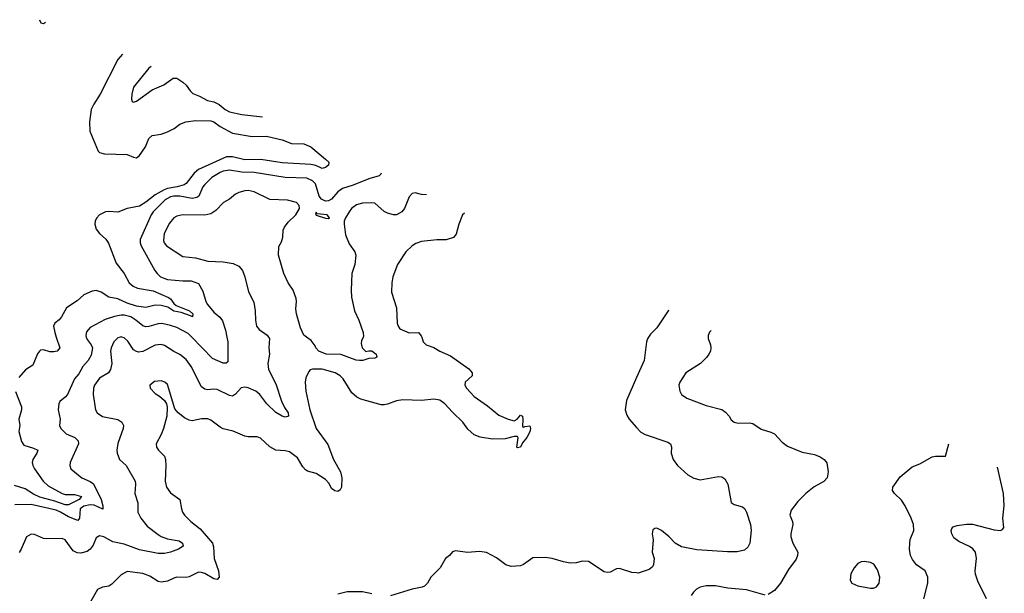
# Model space of a CAD drawing. Header units: inches. Extents: x 2001573 to 2220545, y 644482 to 846830.
# Tile 731 of 755: x 2146015 to 2152375, y 818345 to 822050. Entities that reach past the tile are written whole.
import ezdxf

# ---------------------------------------------------------------- set-up
doc = ezdxf.new("R2010")
doc.units = ezdxf.units.IN
doc.header["$MEASUREMENT"] = 0
for name, color, linetype in [('C1841', 7, 'Continuous'), ('C1842', 7, 'Continuous'), ('C1851', 7, 'Continuous'), ('C1852', 7, 'Continuous')]:
    doc.layers.add(name, color=color, linetype=linetype)

msp = doc.modelspace()

# ---------------------------------------------------------------- linework, layer by layer
at = {"layer": 'C1841', "color": 5}
for points, elevation in [([(2146444.9, 820000), (2146450, 819984.6), (2146476.2, 819950), (2146484.7, 819930), (2146475.9, 819884.1), (2146457.6, 819850), (2146423.2, 819810), (2146396.2, 819763.8), (2146370.2, 819730), (2146325, 819630), (2146310, 819612.3), (2146275.1, 819584.9), (2146268.4, 819570), (2146264.7, 819530), (2146275.6, 819470), (2146272.4, 819430), (2146282, 819410), (2146315.1, 819375.1), (2146371.5, 819351.5), (2146393.8, 819330), (2146394.4, 819310), (2146340.7, 819190), (2146338.3, 819170), (2146344.9, 819150), (2146416.4, 819090), (2146470, 819066.4), (2146491.8, 819051.8), (2146541.9, 818950), (2146553, 818910), (2146551.8, 818888.2), (2146495.5, 818915.5), (2146470, 818916.1), (2146430, 818907.4), (2146405.1, 818890), (2146401.9, 818830), (2146390, 818815.7), (2146330, 818838.2), (2146279.4, 818870), (2146250, 818881.2), (2146090, 818919.4), (2145983.2, 818916.8)], 340), ([(2146251.7, 820000), (2146275.3, 819930), (2146256.3, 819910), (2146235.1, 819904.9), (2146210, 819905.1), (2146170, 819917.7), (2146150, 819915.1), (2146144.2, 819910), (2146130, 819891.6), (2146100.4, 819819.6), (2146051.9, 819788.1), (2146010, 819739.7)], 320), ([(2146665.2, 820000), (2146650, 819994.8), (2146623, 819970), (2146605.3, 819930), (2146602.2, 819910), (2146609.5, 819830), (2146600.9, 819790), (2146588, 819770), (2146530, 819734.2), (2146498.4, 819690), (2146492.2, 819670), (2146490.1, 819630), (2146505.3, 819530), (2146516.5, 819510), (2146550, 819488), (2146650, 819468.2), (2146675.5, 819450), (2146686, 819430), (2146683.7, 819410), (2146648.2, 819311.8), (2146642.8, 819270), (2146645, 819250), (2146660.3, 819210), (2146703.6, 819170), (2146760.9, 819070), (2146764, 819050), (2146759, 818990), (2146778.3, 818930), (2146778, 818870), (2146797.8, 818830), (2146839.5, 818779.5), (2146910, 818725), (2146930, 818712.3), (2146970, 818697.1), (2147045.1, 818685.1), (2147067, 818670), (2147070.5, 818650), (2147040.9, 818630), (2146990, 818610.4), (2146950, 818603.2), (2146910, 818602.4), (2146790, 818626.9), (2146690, 818662.6), (2146616.9, 818676.9), (2146559.3, 818710), (2146530, 818715.6), (2146510, 818703.7), (2146490, 818657), (2146470.2, 818629.8), (2146450, 818615.1), (2146410, 818604.2), (2146387.1, 818607.1), (2146360, 818620), (2146310, 818689.6), (2146290, 818699.1), (2146190, 818696.3), (2146170, 818699.7), (2146110, 818724.4), (2146090, 818726.6), (2146059.3, 818710), (2146024.4, 818630), (2146011.4, 818608.6)], 360), ([(2148612, 820000), (2148621.6, 819970), (2148640.3, 819950), (2148690, 819932.4), (2148730, 819908.4), (2148798.7, 819878.7), (2148915.9, 819795.9), (2148938.5, 819770), (2148936.8, 819750), (2148892.1, 819710), (2148890.1, 819690), (2148902.2, 819670), (2148950, 819616.8), (2149037, 819557), (2149110, 819496.4), (2149169.7, 819470.3), (2149210, 819459.5), (2149229.3, 819470), (2149250, 819494.8), (2149262, 819490), (2149266, 819470), (2149263.5, 819423.5), (2149270, 819418), (2149277.2, 819422.8), (2149310, 819426), (2149315.3, 819410), (2149310, 819387.6), (2149290, 819351.6), (2149262.3, 819317.7), (2149250, 819288.5), (2149230, 819285.6), (2149227.2, 819290), (2149235.6, 819350), (2149230, 819358), (2149210, 819358), (2149150, 819342), (2149070, 819341.1), (2148990, 819352.8), (2148950, 819369.8), (2148910, 819406.4), (2148876.8, 819450), (2148810, 819514.6), (2148762, 819570), (2148730, 819593.3), (2148690, 819599.7), (2148610, 819590.9), (2148490, 819595.5), (2148450, 819588.6), (2148390, 819566), (2148370, 819561.6), (2148350, 819563.6), (2148219.6, 819599.6), (2148191.8, 819611.8), (2148160, 819640), (2148104.4, 819730), (2148084.7, 819750), (2148053.6, 819770), (2147970, 819792.6), (2147907, 819793), (2147892.2, 819787.8), (2147882.5, 819777.5), (2147863.4, 819736.6), (2147859.6, 819710), (2147863.6, 819650), (2147889.3, 819530), (2147930, 819410.4), (2148005.4, 819305.4), (2148042.7, 819210), (2148087.7, 819130), (2148095.6, 819090), (2148092.8, 819030), (2148085.7, 819014.3), (2148070, 819002.4), (2148050, 819006), (2148030, 819022.9), (2148014.6, 819054.5), (2147990, 819079.8), (2147930, 819119.2), (2147873.6, 819133.6), (2147861.7, 819141.7), (2147843.1, 819163.1), (2147810, 819219.7), (2147758.6, 819258.6), (2147730, 819265.7), (2147669.7, 819269.7), (2147630, 819291.6), (2147570, 819347.6), (2147550, 819355.6), (2147490, 819355.6), (2147470, 819360.5), (2147393.2, 819393.2), (2147330, 819408.5), (2147310, 819417.3), (2147250, 819463.5), (2147230, 819471.5), (2147190, 819472.3), (2147130, 819459.3), (2147110, 819462.7), (2147078.8, 819478.8), (2147038.7, 819510), (2147017.7, 819537.7), (2146970, 819693.2), (2146953.2, 819710), (2146930, 819717), (2146886, 819714), (2146856, 819690), (2146857.3, 819670), (2146890, 819635.5), (2146918.6, 819618.6), (2146950.5, 819590.5), (2146964, 819570), (2146968.2, 819548.2), (2146964.6, 819490), (2146943.2, 819410), (2146928.1, 819370), (2146897, 819310), (2146899.5, 819290), (2146912.4, 819270), (2146950, 819230.4), (2146957.6, 819210), (2146960.2, 819170), (2146954.2, 819070), (2146963.2, 819030), (2146990, 818993.4), (2147050.5, 818950), (2147060.4, 818890), (2147066.4, 818870), (2147079.5, 818850), (2147120.3, 818810), (2147181, 818761), (2147259.7, 818670), (2147266.3, 818646.3), (2147271.4, 818570), (2147298.7, 818490), (2147302.7, 818450), (2147290, 818434), (2147270, 818438.4), (2147210, 818472.5), (2147190, 818480.3), (2147170, 818481.7), (2147109.2, 818450.8), (2147090, 818446.6), (2147030, 818448.8), (2147010, 818443.5), (2146970, 818422.8), (2146930, 818416.1), (2146910, 818420.9), (2146855.1, 818455.1), (2146810, 818474), (2146710, 818486), (2146670, 818465.4), (2146610, 818404.8), (2146590, 818391.1), (2146550, 818385.1), (2146517.1, 818370), (2146462.4, 818270)], 380), ([(2147622, 820000), (2147629, 819990), (2147624.7, 819930), (2147628.3, 819890), (2147618.2, 819830), (2147623.2, 819790), (2147670, 819698.7), (2147706, 819586), (2147725.3, 819545.3), (2147748.7, 819510), (2147751.3, 819488.7), (2147730, 819482), (2147710, 819488.5), (2147670, 819512.5), (2147610.8, 819570), (2147567.3, 819630), (2147539.8, 819650), (2147490, 819672.2), (2147470, 819676.3), (2147446.6, 819673.4), (2147410, 819631), (2147390, 819619.3), (2147370, 819623.2), (2147290, 819662.4), (2147270, 819664.8), (2147230, 819659.1), (2147210, 819663.1), (2147190, 819679.7), (2147123.4, 819810), (2147090, 819854.6), (2147050, 819887.1), (2147010, 819907), (2146950, 819946.2), (2146930, 819953), (2146890, 819949), (2146810, 819906.2), (2146783.6, 819903.6), (2146770, 819906), (2146750, 819917.7), (2146714.1, 819974.1), (2146690, 819996.1), (2146675.9, 820000)], 360), ([(2147353.1, 820000), (2147358.6, 819970), (2147359.2, 819840.8), (2147348.9, 819831.1), (2147330, 819830.8), (2147261.1, 819861.1), (2147126.7, 820000)], 340), ([(2148234.2, 820000), (2148223.6, 819976.4), (2148221, 819959), (2148226.8, 819930), (2148250, 819906), (2148270, 819912), (2148290, 819911.3), (2148318, 819890), (2148322, 819870), (2148310, 819864), (2148270, 819861.2), (2148232, 819850), (2148210, 819848.4), (2148188.3, 819851.7), (2148090, 819887.1), (2147994, 819890), (2147946.6, 819910), (2147928.5, 819930), (2147924.4, 819944.4), (2147898, 819978), (2147866.9, 820000)], 360), ([(2150000, 819738.7), (2149934.6, 819590), (2149926.7, 819530), (2149936.7, 819496.7), (2149951.7, 819470), (2150000, 819416.3)], 420), ([(2145988.4, 819648.4), (2146026.7, 819550), (2146027.8, 819530), (2146010.4, 819470), (2146017.1, 819430), (2146010.4, 819390), (2146026.4, 819326.4), (2146042.2, 819302.2), (2146103.6, 819283.6), (2146131.7, 819270), (2146126, 819250), (2146100.1, 819210), (2146096.8, 819190), (2146099.8, 819170), (2146110.1, 819150), (2146166.5, 819070), (2146200, 819040), (2146290, 818989.2), (2146310, 818984.3), (2146370, 818983.1), (2146415.3, 818970), (2146398.6, 818950), (2146330, 818917.1), (2146310, 818917.4), (2146241.2, 818941.2), (2146145.8, 818965.8), (2146105.3, 818985.3), (2146050, 819020.3), (2145981.2, 819041.2)], 320), ([(2150000, 818476.6), (2149970, 818479.7), (2149890, 818506), (2149870, 818504.2), (2149830, 818481.6), (2149810, 818478.7), (2149790, 818484.2), (2149690, 818551.2), (2149650, 818552.6), (2149610, 818541.7), (2149570, 818540.4), (2149527.5, 818547.5), (2149454, 818570), (2149410, 818576.8), (2149330, 818573.5), (2149270, 818530.9), (2149250, 818523.5), (2149190, 818517.7), (2149154.5, 818530), (2149094.6, 818574.5), (2149030, 818608), (2148984.4, 818615.6), (2148907.7, 818607.7), (2148830, 818619.3), (2148810, 818612.7), (2148790.8, 818590), (2148764.9, 818570), (2148730.3, 818509.7), (2148670.6, 818450), (2148650.3, 818409.7), (2148630, 818392), (2148614.2, 818385.8), (2148550, 818371.5), (2148409.6, 818329.6)], 420), ([(2148290, 818342.4), (2148230, 818355.1), (2148130, 818353.7), (2148070, 818338.9)], 420)]:
    msp.add_lwpolyline(points, dxfattribs=dict(at, elevation=elevation))
at = {"layer": 'C1842', "color": 5}
for points, elevation in [([(2146143.8, 822050.4), (2146143.8, 822050), (2146150.9, 822030.9), (2146170, 822026.8), (2146181.3, 822034.7)], 320), ([(2146678.6, 821826.9), (2146650, 821794), (2146534.7, 821570), (2146494.3, 821505.7), (2146477.4, 821470), (2146465.4, 821390), (2146468.4, 821330), (2146521.1, 821201.1), (2146531.6, 821191.6), (2146563.9, 821183.9), (2146710, 821180.2), (2146750, 821162), (2146770, 821158.4), (2146790, 821173), (2146828.3, 821230), (2146850, 821282), (2146870, 821301.3), (2146930, 821311.1), (2146970, 821325.6), (2147012.2, 821347.8), (2147050, 821374.7), (2147089.3, 821390.7), (2147150, 821399.7), (2147250, 821397.6), (2147270, 821390.1), (2147310, 821359.9), (2147390, 821317.4), (2147515.8, 821295.8), (2147610, 821299), (2147710, 821273.5), (2147770, 821251.6), (2147850.8, 821249.2), (2147896.1, 821230), (2147990.3, 821150), (2148012.4, 821130), (2148010.8, 821110), (2147990, 821095.6), (2147970, 821089.6), (2147929, 821109), (2147895.5, 821115.5), (2147710, 821125.2), (2147573.6, 821146.4), (2147470, 821144.2), (2147390, 821165.4), (2147350, 821163.7), (2147170, 821082.4), (2147141.9, 821058.1), (2147090, 820992.2), (2147076.6, 820983.4), (2147032, 820970), (2146970, 820959.8), (2146948.9, 820951.1), (2146890, 820919.9), (2146830, 820871.2), (2146790, 820846.8), (2146708.9, 820831.1), (2146650, 820806), (2146590, 820811.6), (2146570, 820808.7), (2146530, 820789.6), (2146511.2, 820768.8), (2146502, 820750), (2146500.2, 820730), (2146510, 820697.1), (2146530, 820670.3), (2146572, 820632), (2146587.9, 820607.9), (2146637.8, 820477.8), (2146690.1, 820410.1), (2146722.6, 820350), (2146747.1, 820330), (2146776.5, 820316.5), (2146877.9, 820297.9), (2146976.3, 820256.3), (2146990, 820247.4), (2147010, 820217), (2147025.2, 820205.2), (2147111.6, 820170), (2147134, 820150), (2147130.7, 820130), (2147118.5, 820138.5), (2147058.5, 820158.5), (2147010, 820167.1), (2146972.9, 820192.9), (2146930, 820204.4), (2146890, 820206.2), (2146829.1, 820190.9), (2146770, 820199.6), (2146710, 820220.1), (2146650, 820247.9), (2146590, 820258.9), (2146541.2, 820290), (2146510, 820300.2), (2146482.3, 820297.7), (2146430, 820273.5), (2146385.5, 820234.5), (2146317.4, 820190), (2146285.7, 820130), (2146269.3, 820110.7), (2146242, 820090), (2146233.8, 820070), (2146241.6, 820030), (2146251.7, 820000)], 320), ([(2146865.4, 821748.9), (2146850, 821736.3), (2146750, 821614), (2146738.9, 821570), (2146736.8, 821536.8), (2146741.6, 821521.6), (2146750, 821517.3), (2146770, 821524.9), (2146870, 821596.5), (2146945.2, 821630), (2147007.2, 821672.8), (2147030, 821673), (2147070, 821646), (2147090, 821626.8), (2147115.5, 821590), (2147134, 821574), (2147176.5, 821556.5), (2147227.7, 821527.7), (2147270, 821518.8), (2147303.6, 821503.6), (2147343.1, 821470), (2147370, 821454.2), (2147450, 821437), (2147584.2, 821423)], 340), ([(2148349.1, 821058.4), (2148347.3, 821052.7), (2148337.5, 821042.5), (2148270, 821022.9), (2148170, 820981.1), (2148099.8, 820960.2), (2148070, 820938), (2148030.2, 820890), (2148010, 820879.9), (2147990, 820878.1), (2147964.9, 820890), (2147949.4, 820910), (2147925.4, 820990), (2147907.2, 821010), (2147870, 821027), (2147730, 821031.6), (2147530, 821062.4), (2147450, 821065.6), (2147370, 821078), (2147330, 821071.3), (2147310, 821063.1), (2147257.1, 821030), (2147210, 820986.6), (2147198.1, 820970), (2147171.5, 820910), (2147158.4, 820901.6), (2147130, 820894.9), (2147050, 820910.6), (2147010, 820911.3), (2146990, 820906.3), (2146954.3, 820885.7), (2146877.8, 820810), (2146864.2, 820790), (2146793.6, 820630), (2146793.4, 820610), (2146800.7, 820590), (2146887.8, 820430), (2146902.3, 820410), (2146925.7, 820390), (2146970, 820372.3), (2147070, 820363.2), (2147123.1, 820363.1), (2147170, 820347), (2147197.1, 820297.1), (2147218.6, 820230), (2147229.3, 820210), (2147270, 820160.2), (2147308.5, 820128.5), (2147325, 820105), (2147344.9, 820044.9), (2147353.1, 820000)], 340), ([(2147866.9, 820000), (2147850, 820012), (2147830, 820059.3), (2147802.2, 820150), (2147797.8, 820182.2), (2147803.5, 820230), (2147800.5, 820250), (2147782.4, 820302.4), (2147749.7, 820350), (2147720.5, 820410), (2147687.1, 820530), (2147690, 820584.7), (2147705.5, 820614.5), (2147714.6, 820645.4), (2147717.7, 820690), (2147725.1, 820710), (2147750, 820743.1), (2147798.4, 820790), (2147822.7, 820830), (2147821.2, 820850), (2147804, 820870), (2147744.9, 820884.9), (2147630, 820889.7), (2147530, 820938.2), (2147490, 820946.2), (2147470, 820943.9), (2147430, 820934.2), (2147410, 820922.3), (2147370, 820891), (2147331.4, 820868.6), (2147282.7, 820817.3), (2147250, 820797.3), (2147210, 820788), (2147070, 820789), (2147030, 820781.1), (2147010, 820770.8), (2146983.6, 820736.4), (2146948.3, 820670), (2146944, 820624), (2146948.1, 820608.1), (2146964.4, 820590), (2147070, 820521.5), (2147150, 820511.3), (2147230.1, 820490.2), (2147330, 820486.6), (2147394.7, 820474.7), (2147430, 820458), (2147453.4, 820430), (2147468.8, 820390), (2147493.5, 820293.5), (2147526.6, 820226.6), (2147536.9, 820170), (2147537.4, 820110), (2147545.3, 820070), (2147562.4, 820050), (2147612.9, 820012.9), (2147622, 820000)], 360), ([(2148643.5, 820918), (2148610, 820920.8), (2148570, 820931.1), (2148550, 820927.6), (2148530, 820907), (2148500.2, 820830), (2148482.6, 820810), (2148450, 820790.9), (2148430, 820789.8), (2148390, 820801.6), (2148370, 820812), (2148310, 820866), (2148290, 820868.3), (2148230, 820865), (2148190, 820853.8), (2148159, 820830), (2148143.8, 820810), (2148119.6, 820770), (2148111.6, 820750), (2148111.5, 820730), (2148119.9, 820659.9), (2148143.4, 820603.4), (2148179.1, 820550), (2148185.5, 820530), (2148179, 820470), (2148161.5, 820410), (2148155.8, 820304.2), (2148158.7, 820258.7), (2148177.3, 820170), (2148206, 820110), (2148234, 820030), (2148236, 820004), (2148234.2, 820000)], 360), ([(2148888, 820801.5), (2148876.3, 820790), (2148850.9, 820730), (2148834.3, 820665.7), (2148816.5, 820643.5), (2148770, 820627.4), (2148710, 820628.8), (2148610, 820616.9), (2148574.7, 820605.3), (2148550, 820589.6), (2148510.2, 820549.8), (2148454.9, 820470), (2148424.6, 820390), (2148418.3, 820350), (2148417, 820290), (2148448.4, 820190), (2148453.1, 820090), (2148458.9, 820070), (2148470, 820052.7), (2148530, 820027.6), (2148590.3, 820030.3), (2148609.1, 820009.1), (2148612, 820000)], 380), ([(2147126.7, 820000), (2147103.7, 820023.7), (2147030, 820061.9), (2146990, 820075.3), (2146933, 820087), (2146910, 820086.6), (2146850, 820067.5), (2146830, 820066.5), (2146810, 820073.7), (2146766.2, 820110), (2146733.5, 820130), (2146690, 820141.8), (2146670, 820142), (2146626.6, 820133.4), (2146567.1, 820112.9), (2146470, 820061.6), (2146446.6, 820033.4), (2146441.6, 820010), (2146444.9, 820000)], 340), ([(2146675.9, 820000), (2146670, 820001.6), (2146665.2, 820000)], 360)]:
    msp.add_lwpolyline(points, dxfattribs=dict(at, elevation=elevation))
at = {"layer": 'C1842', "color": 5, "elevation": 360}
msp.add_lwpolyline([(2147930, 820806), (2147926, 820794), (2147930, 820786.8), (2147990, 820767.7), (2148010, 820766.8), (2148015.3, 820770), (2148002, 820790), (2147936.4, 820796.4)], close=True, dxfattribs=at)
at = {"layer": 'C1851', "color": 5}
for points, elevation in [([(2150077.5, 820000), (2150070.3, 819989.7), (2150063.1, 819970), (2150048.9, 819850), (2150000, 819738.7)], 420), ([(2150462, 820000), (2150461.6, 819990), (2150477.1, 819950), (2150478.4, 819930), (2150476.4, 819910), (2150466, 819890), (2150451.3, 819868.7), (2150412.7, 819830), (2150318.7, 819770), (2150279.5, 819710), (2150273.7, 819690), (2150278.4, 819650), (2150290.6, 819630), (2150325.3, 819605.2), (2150450, 819558.3), (2150550, 819532.7), (2150574.7, 819514.7), (2150597.3, 819490), (2150610, 819466), (2150630, 819450.8), (2150656.5, 819443.5), (2150730, 819446.8), (2150750, 819441), (2150804.8, 819404.8), (2150866.3, 819386.3), (2150890, 819374.4), (2150940.9, 819320.9), (2150974.6, 819294.6), (2151070, 819257.6), (2151150, 819242.4), (2151186.7, 819226.7), (2151211, 819210), (2151228.1, 819188.1), (2151238, 819130), (2151230.7, 819090.7), (2151210, 819067), (2151147.9, 819032.1), (2151093, 818990), (2151041.7, 818938.3), (2150998, 818882), (2150990.6, 818850), (2151006.4, 818810), (2151008.7, 818790), (2150995.8, 818730), (2150996.4, 818710), (2151008.9, 818668.9), (2151041.6, 818610), (2151039.5, 818590), (2151030, 818565.6), (2150980.8, 818499.2), (2150930.1, 818410), (2150890, 818362.7), (2150850, 818337.2)], 440), ([(2150000, 819416.3), (2150026.6, 819386.6), (2150055.5, 819370), (2150202, 819322), (2150219.1, 819310), (2150224.4, 819290), (2150222.6, 819250), (2150237.1, 819210), (2150263.7, 819170), (2150330, 819111.4), (2150370, 819089.2), (2150410, 819078), (2150530, 819100.3), (2150550, 819097.6), (2150570, 819085.5), (2150590.2, 819050.2), (2150611.8, 818931.8), (2150630, 818918.4), (2150683.1, 818903.1), (2150699.3, 818890), (2150710.4, 818870), (2150735.8, 818790), (2150739.5, 818750), (2150732.4, 818670), (2150717.4, 818642.6), (2150696, 818624), (2150650, 818612.6), (2150587.3, 818612.7), (2150390, 818626.6), (2150290, 818645.7), (2150248.7, 818668.7), (2150210, 818709.4), (2150161.2, 818750), (2150130, 818766), (2150116.8, 818763.2), (2150104.4, 818755.6), (2150100.5, 818730), (2150108, 818690), (2150100.5, 818610), (2150112.4, 818570), (2150108.5, 818531.5), (2150103, 818517), (2150081.6, 818498.4), (2150010, 818475.6), (2150000, 818476.6)], 420), ([(2151855.1, 818310), (2151880.5, 818410), (2151880.5, 818450), (2151864.5, 818490), (2151808.7, 818528.7), (2151782.9, 818562.9), (2151770, 818589.2), (2151763.5, 818630), (2151764, 818670), (2151767.6, 818692.4), (2151791.5, 818750), (2151787.6, 818790), (2151773.3, 818830), (2151734, 818910), (2151710, 818946), (2151666, 818990), (2151652.7, 819010), (2151654.5, 819030), (2151701.8, 819098.2), (2151778.9, 819161.1), (2151830, 819182.4), (2151910, 819226), (2151930, 819230.7), (2151995.3, 819230), (2152017.1, 819309.7)], 440), ([(2152260.9, 818310), (2152203.2, 818423.2), (2152188.5, 818468.5), (2152186.6, 818490), (2152196.5, 818570), (2152189.7, 818610), (2152172.2, 818632.2), (2152150, 818648), (2152080.7, 818680.7), (2152050, 818704.5), (2152036.2, 818730), (2152032.3, 818750), (2152035.5, 818764.5), (2152045.6, 818774.4), (2152070, 818783.8), (2152130, 818792.7), (2152170, 818791.3), (2152310, 818755.3), (2152349.4, 818750.6), (2152363.7, 818756.3), (2152372, 818770), (2152365.1, 818830), (2152375, 818910), (2152369.8, 818990.2), (2152331.5, 819159.9)], 420), ([(2150830, 818332.6), (2150710, 818368.2), (2150590, 818377.4), (2150510, 818393.7), (2150450, 818393.7), (2150410, 818384), (2150387.4, 818372.6), (2150366.5, 818353.5), (2150351.7, 818330)], 440)]:
    msp.add_lwpolyline(points, dxfattribs=dict(at, elevation=elevation))
at = {"layer": 'C1851', "color": 5, "elevation": 460}
msp.add_lwpolyline([(2151470, 818551.5), (2151450, 818549.5), (2151430, 818538), (2151405.5, 818510), (2151383.8, 818470), (2151378.8, 818430), (2151390.5, 818410.5), (2151430, 818392.7), (2151510, 818378), (2151530, 818377.4), (2151550, 818386), (2151565.7, 818410), (2151570.9, 818450), (2151556.4, 818496.4), (2151532.7, 818532.7), (2151510, 818544.2)], close=True, dxfattribs=at)
at = {"layer": 'C1852', "color": 5}
for points, elevation in [([(2150207.9, 820172.3), (2150203.1, 820170), (2150130, 820059.3), (2150090, 820018), (2150077.5, 820000)], 420), ([(2150481.3, 820041.9), (2150470, 820032.3), (2150462.4, 820010), (2150462, 820000)], 440)]:
    msp.add_lwpolyline(points, dxfattribs=dict(at, elevation=elevation))

doc.saveas('drawing.dxf')
